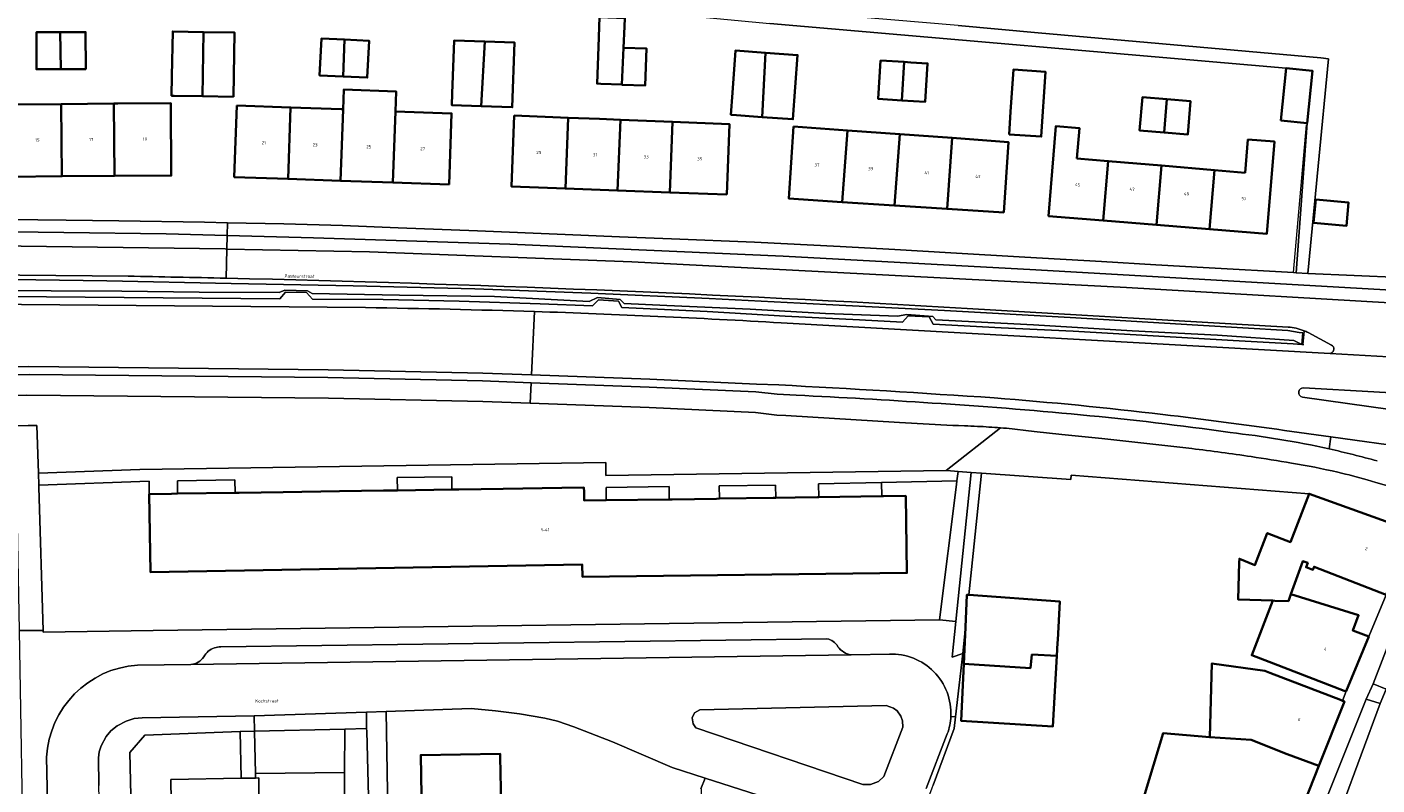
# Model space of a CAD drawing. Header units: metres. Extents: x 197700 to 204338, y 317132 to 325229.
# Tile 1046 of 1056: x 199203 to 199355, y 322000 to 322086. Entities that reach past the tile are written whole.
import ezdxf
from ezdxf.enums import TextEntityAlignment as Align

# ---------------------------------------------------------------- set-up
doc = ezdxf.new("R2010")
doc.units = ezdxf.units.M
for name, color, linetype, lineweight in [('B-WE-GR-BEPLANTING_CULTUUR_HEESTERS-GV', 90, 'Continuous', 18), ('B-WE-GR-GROENVOORZIENING-GV', 80, 'Continuous', 18), ('B-WE-IE-TERREINAFSCHEIDING_KUNSTMATIG_HEKWERK-G', 20, 'IE-TERREINAFSCHEIDING-KUNSTMATIG', 18), ('B-WE-OG-BEBOUWING-GV', 7, 'Continuous', 35), ('B-WE-OG-BEBOUWING-T18', 10, 'Continuous', 18), ('B-WE-OG-TERREIN_CULTUURSCHEIDING-GV', 7, 'Continuous', 18), ('B-WE-OG-TERREIN_ERF-GV', 7, 'Continuous', 18), ('B-WE-OG-TERREIN_ONBEGROEID-GV', 7, 'Continuous', 18), ('B-WE-OG-TOPOGRAFIE-T18', 10, 'Continuous', 18), ('B-WE-VH-VERHARDING_ASFALT-GV', 252, 'Continuous', 18), ('B-WE-VH-VERHARDING_BETONSTRAATSTEEN-GV', 252, 'Continuous', 18), ('B-WE-VH-VERHARDING_HALFVERHARDING_GRIND-GV', 252, 'Continuous', 18), ('B-WE-VH-VERHARDING_OPEN-GV', 252, 'Continuous', 18), ('B-WE-VH-VERHARDING_TEGEL-GV', 252, 'Continuous', 18)]:
    doc.layers.add(name, color=color, linetype=linetype, lineweight=lineweight)
doc.styles.add('NLCS-ISO-M200-T18', font='NLCS-ISO.ttf', dxfattribs={"height": 0.36})
doc.linetypes.add('IE-TERREINAFSCHEIDING-KUNSTMATIG', pattern='A,4,[82,NLCS.SHX,S=0.75,R=90,X=0,Y=0],4,-2', length=10)

msp = doc.modelspace()

# ---------------------------------------------------------------- linework, layer by layer
at = {"layer": 'B-WE-GR-BEPLANTING_CULTUUR_HEESTERS-GV'}
for points in [[(199200.354, 322055.956), (199205.34, 322055.917), (199213.341, 322055.873), (199222.068, 322055.763), (199231.119, 322055.738), (199231.769, 322055.986), (199234.336, 322055.908), (199234.867, 322055.62), (199244.728, 322055.41), (199255.469, 322055.267), (199266.145, 322054.709), (199267.091, 322055.146), (199269.654, 322054.942), (199270.126, 322054.497), (199274.943, 322054.249), (199284.336, 322053.825), (199292.848, 322053.349), (199301.012, 322053.064), (199302.037, 322053.256), (199304.972, 322053.032), (199305.324, 322052.655), (199316.381, 322052.077), (199327.534, 322051.388), (199337.152, 322050.906), (199345.775, 322050.303), (199346.688, 322049.863), (199346.79, 322051.182), (199346.389, 322051.201), (199345.094, 322051.432), (199334.921, 322052.051), (199320.504, 322052.903), (199306.299, 322053.703), (199292.931, 322054.384), (199279.728, 322055.065), (199266.345, 322055.661), (199253.238, 322056.149), (199239.474, 322056.476), (199225.693, 322056.724), (199211.647, 322057.026), (199198.257, 322057.225)], [(199141.667, 322044.326), (199141.652, 322042.979), (199154.662, 322044.35), (199158.788, 322044.778), (199160.447, 322044.95), (199172.897, 322045.821), (199180.152, 322046.163), (199185.967, 322046.343), (199202.857, 322046.465), (199236.639, 322046.114), (199254.113, 322045.731), (199259.585, 322045.534), (199272.952, 322045.053), (199284.998, 322044.499), (199287.417, 322044.248), (199289.556, 322044.12)], [(199259.629, 322046.423), (199254.145, 322046.62), (199236.655, 322047.003), (199202.852, 322047.354), (199185.93, 322047.232), (199172.824, 322046.709), (199158.788, 322045.775), (199158.024, 322045.724), (199142.099, 322044.845)], [(199287.57, 322045.29), (199285.058, 322045.387), (199272.999, 322045.941), (199259.629, 322046.423)], [(199334.257, 322038.095), (199331.869, 322038.383), (199326.782, 322038.955), (199324.084, 322039.247), (199321.826, 322039.477), (199319.568, 322039.695), (199316.443, 322040.032), (199313.32, 322040.39), (199312.975, 322040.418), (199312.631, 322040.444), (199306.487, 322035.615), (199306.487, 322035.607)], [(199349.762, 322038.067), (199349.951, 322039.427), (199344.718, 322040.156)], [(199349.951, 322039.427), (199349.762, 322038.067)], [(199363.155, 322037.587), (199359.194, 322038.139), (199349.951, 322039.427)], [(199306.487, 322035.607), (199306.58, 322035.608), (199307.842, 322035.517), (199309.306, 322035.412), (199310.482, 322035.327), (199320.594, 322034.607), (199320.628, 322035.09), (199347.51, 322033), (199359.053, 322028.855), (199359.643, 322030.435), (199360.1, 322031.658), (199360.448, 322032.798), (199357.468, 322033.603), (199356.74, 322033.81), (199356.008, 322034.004), (199355.042, 322034.283), (199354.081, 322034.58)], [(199241.013, 322006.171), (199241.008, 322006.478), (199238.534, 322006.423), (199238.507, 322001.508), (199238.431, 321987.782), (199236.994, 321987.782), (199237.223, 321964.811)], [(199242.072, 321964.637), (199241.996, 321967.726), (199241.013, 322006.171)]]:
    msp.add_lwpolyline(points, dxfattribs=at)
for points in [[(199311.924, 322043.821, 0.0038867), (199287.57, 322045.29)], [(199289.556, 322044.12, -0.0052813), (199304.897, 322043.239)], [(199304.897, 322043.239, -0.0095396), (199321.663, 322041.903)], [(199330.981, 322041.949, 0.0102836), (199311.924, 322043.821)], [(199321.663, 322041.903, -0.0135913), (199338.584, 322039.903)], [(199344.718, 322040.156, 0.0066349), (199330.981, 322041.949)], [(199338.584, 322039.903, -0.0277485), (199349.762, 322038.067)], [(199340.951, 322037.196, 0.0082284), (199334.257, 322038.095)], [(199345.521, 322036.451, 0.0076689), (199340.951, 322037.196)], [(199349.762, 322038.067, -0.0090701), (199355.183, 322036.708)], [(199350.774, 322035.423, 0.0171111), (199345.521, 322036.451)], [(199354.081, 322034.58, 0.0124376), (199350.774, 322035.423)]]:
    msp.add_lwpolyline(points, format="xyb", dxfattribs=at)
msp.add_lwpolyline([(199308.683, 322017.932), (199308.847, 322021.602), (199309.061, 322021.59), (199309.358, 322024.457), (199310.482, 322035.327), (199309.306, 322035.412), (199307.602, 322018.585), (199307.192, 322014.539), (199308.375, 322014.951)], close=True, dxfattribs=at)
at = {"layer": 'B-WE-GR-GROENVOORZIENING-GV'}
for points in [[(199214.049, 322057.565), (199156.92, 322058.106), (199153.761, 322058.14)], [(199198.257, 322057.225), (199211.647, 322057.026), (199225.693, 322056.724), (199239.474, 322056.476), (199253.238, 322056.149), (199266.345, 322055.661), (199279.728, 322055.065), (199292.931, 322054.384), (199306.299, 322053.703), (199320.504, 322052.903), (199334.921, 322052.051), (199345.094, 322051.432), (199346.389, 322051.201), (199346.79, 322051.182), (199346.688, 322049.863), (199346.813, 322049.853), (199346.946, 322051.404)], [(199200.423, 322055.272), (199231.183, 322055.017), (199231.832, 322055.748), (199234.203, 322055.716), (199234.889, 322054.978), (199242.858, 322054.919), (199251.468, 322054.759), (199260.608, 322054.428), (199266.53, 322054.237), (199267.228, 322054.914), (199269.479, 322054.759), (199269.857, 322054.049), (199279.475, 322053.568), (199288.322, 322053.065), (199296.697, 322052.627), (199301.57, 322052.377), (199302.203, 322053.095), (199304.572, 322052.959), (199305.016, 322052.138), (199312.715, 322051.731), (199320.83, 322051.343), (199338.915, 322050.31), (199345.724, 322049.936), (199346.688, 322049.863), (199345.775, 322050.303), (199337.152, 322050.906), (199327.534, 322051.388), (199316.381, 322052.077), (199305.324, 322052.655), (199304.972, 322053.032), (199302.037, 322053.256), (199301.012, 322053.064), (199292.848, 322053.349), (199284.336, 322053.825), (199274.943, 322054.249), (199270.126, 322054.497), (199269.654, 322054.942), (199267.091, 322055.146), (199266.145, 322054.709), (199255.469, 322055.267), (199244.728, 322055.41), (199234.867, 322055.62), (199234.336, 322055.908), (199231.769, 322055.986), (199231.119, 322055.738), (199222.068, 322055.763), (199213.341, 322055.873), (199205.34, 322055.917), (199200.354, 322055.956)], [(199345.148, 322051.821), (199308.859, 322053.935)]]:
    msp.add_lwpolyline(points, dxfattribs=at)
for points in [[(199225.136, 322057.339, 0.0010837), (199214.049, 322057.565)], [(199308.859, 322053.935, 0.0089107), (199225.136, 322057.339)], [(199346.946, 322051.404, 0.0751679), (199345.148, 322051.821)]]:
    msp.add_lwpolyline(points, format="xyb", dxfattribs=at)
for points in [[(199356.207, 322010.913), (199354.748, 322011.541), (199353.955, 322009.818), (199355.537, 322009.307)], [(199301.606, 322006.647), (199301.558, 322007.369), (199301.384, 322007.892), (199300.956, 322008.468), (199300.534, 322008.77), (199299.716, 322009.074), (199278.659, 322008.611), (199278.064, 322008.247), (199277.797, 322007.705), (199277.891, 322007.017), (199278.218, 322006.55), (199297.063, 322000.16), (199297.964, 322000.151), (199298.834, 322000.495), (199299.437, 322001.053)]]:
    msp.add_lwpolyline(points, close=True, dxfattribs=at)
at = {"layer": 'B-WE-IE-TERREINAFSCHEIDING_KUNSTMATIG_HEKWERK-G'}
for points in [[(199345.737, 322057.977), (199347.23, 322074.642)], [(199200.423, 322055.272), (199231.183, 322055.017), (199231.832, 322055.748), (199234.203, 322055.716), (199234.889, 322054.978), (199242.858, 322054.919), (199251.468, 322054.759), (199260.608, 322054.428), (199266.53, 322054.237), (199267.228, 322054.914), (199269.479, 322054.759), (199269.857, 322054.049), (199279.475, 322053.568), (199288.322, 322053.065), (199296.697, 322052.627), (199301.57, 322052.377), (199302.203, 322053.095), (199304.572, 322052.959), (199305.016, 322052.138), (199312.715, 322051.731), (199320.83, 322051.343), (199338.915, 322050.31), (199345.724, 322049.936), (199346.688, 322049.863)], [(199346.688, 322049.863), (199346.813, 322049.853)], [(199346.813, 322049.853), (199346.911, 322049.846)]]:
    msp.add_lwpolyline(points, dxfattribs=at)
at = {"layer": 'B-WE-OG-BEBOUWING-GV'}
for points in [[(199270.034, 322083.365), (199270.148, 322085.768), (199270.193, 322086.719), (199267.321, 322086.823), (199267.2, 322083.48), (199267.04, 322079.31), (199267.476, 322079.292), (199269.836, 322079.196)], [(199206.374, 322085.12), (199203.69, 322085.11), (199203.7, 322080.94), (199206.441, 322080.95)], [(199206.441, 322080.95), (199209.26, 322080.96), (199209.25, 322085.13), (199206.374, 322085.12)], [(199222.59, 322085.14), (199219.1, 322085.2), (199219.008, 322080.15), (199218.968, 322077.948), (199219.249, 322077.943), (199222.461, 322077.885)], [(199225.953, 322077.822), (199226.08, 322085.08), (199222.59, 322085.14), (199222.461, 322077.885)], [(199238.513, 322084.278), (199235.89, 322084.4), (199235.7, 322080.24), (199238.351, 322080.117)], [(199238.513, 322084.278), (199238.351, 322080.117), (199241.08, 322079.99), (199241.28, 322084.15)], [(199253.939, 322076.767), (199254.351, 322084.062), (199250.905, 322084.186), (199250.684, 322078.186), (199250.634, 322076.886)], [(199254.351, 322084.062), (199253.939, 322076.767), (199257.47, 322076.64), (199257.73, 322083.94)], [(199270.034, 322083.365), (199269.836, 322079.196), (199269.892, 322079.194), (199272.47, 322079.09), (199272.47, 322079.101), (199272.64, 322083.27)], [(199285.71, 322075.532), (199286.072, 322082.799), (199282.69, 322083.04), (199282.347, 322078.259), (199282.17, 322075.79), (199282.323, 322075.779)], [(199285.71, 322075.532), (199289.18, 322075.28), (199289.7, 322082.54), (199286.072, 322082.799)], [(199301.48, 322077.42), (199301.746, 322081.757), (199299.09, 322081.92), (199298.82, 322077.58)], [(199301.746, 322081.757), (199301.48, 322077.42), (199304.14, 322077.26), (199304.399, 322081.59), (199302.52, 322081.71)], [(199313.6, 322073.568), (199317.24, 322073.328), (199317.72, 322080.648), (199314.09, 322080.898), (199313.772, 322076.14)], [(199344.33, 322075.13), (199347.3, 322074.85), (199347.88, 322080.77), (199344.9, 322081.05)], [(199244.271, 322076.183), (199244.353, 322078.417), (199238.427, 322078.634), (199238.346, 322076.403), (199238.051, 322068.343), (199243.978, 322068.138)], [(199206.504, 322077), (199200.574, 322076.951), (199200.641, 322068.803), (199206.571, 322068.843)], [(199212.434, 322077.049), (199206.504, 322077), (199206.571, 322068.843), (199212.501, 322068.882)], [(199212.894, 322077.053), (199212.434, 322077.049), (199212.501, 322068.882), (199218.937, 322068.926), (199218.882, 322077.1)], [(199226.333, 322076.845), (199226.053, 322068.758), (199232.125, 322068.548), (199232.42, 322076.621)], [(199331.448, 322077.545), (199328.67, 322077.78), (199328.354, 322074.027), (199331.13, 322073.78)], [(199331.13, 322073.78), (199333.8, 322073.55), (199334.11, 322077.32), (199331.448, 322077.545)], [(199238.17, 322076.41), (199232.42, 322076.621), (199232.125, 322068.548), (199238.051, 322068.343), (199238.346, 322076.403)], [(199250.323, 322067.919), (199250.601, 322075.957), (199244.271, 322076.183), (199243.978, 322068.138)], [(199257.677, 322075.696), (199257.387, 322067.677), (199263.465, 322067.457), (199263.778, 322075.457)], [(199267.319, 322075.318), (199263.778, 322075.457), (199263.465, 322067.457), (199269.367, 322067.243), (199269.681, 322075.225)], [(199275.584, 322074.994), (199269.681, 322075.225), (199269.367, 322067.243), (199275.271, 322067.029)], [(199281.708, 322066.796), (199281.996, 322074.742), (199275.584, 322074.994), (199275.271, 322067.029)], [(199289.26, 322074.469), (199288.728, 322066.333), (199294.745, 322065.94), (199295.329, 322074.032)], [(199301.25, 322073.605), (199295.329, 322074.032), (199294.745, 322065.94), (199300.668, 322065.553)], [(199321.281, 322070.855), (199321.57, 322074.28), (199318.896, 322074.511), (199318.074, 322064.356), (199324.243, 322063.857), (199324.807, 322070.558)], [(199307.171, 322073.178), (199301.25, 322073.605), (199300.668, 322065.553), (199306.593, 322065.166)], [(199313.018, 322064.746), (199313.539, 322072.719), (199307.171, 322073.178), (199306.593, 322065.166)], [(199340.286, 322069.255), (199336.824, 322069.545), (199336.263, 322062.884), (199342.749, 322062.359), (199343.591, 322072.76), (199340.601, 322073.001)], [(199328.04, 322070.29), (199324.807, 322070.558), (199324.243, 322063.857), (199330.253, 322063.37), (199330.82, 322070.05)], [(199336.824, 322069.545), (199330.82, 322070.05), (199330.253, 322063.37), (199336.263, 322062.884)], [(199348.013, 322063.601), (199351.75, 322063.26), (199351.98, 322065.87), (199348.253, 322066.21)], [(199263.058, 322033.662), (199256.441, 322033.562), (199253.942, 322033.525), (199251.442, 322033.487), (199250.639, 322033.475), (199244.49, 322033.383), (199242.924, 322033.359), (199240.409, 322033.321), (199237.925, 322033.284), (199231.592, 322033.188), (199229.092, 322033.151), (199226.593, 322033.113), (199226.142, 322033.106), (199219.643, 322033.008), (199218.943, 322032.997), (199216.443, 322032.96), (199216.577, 322024.15), (199265.377, 322025), (199265.397, 322023.62), (199302.057, 322024.05), (199301.933, 322032.75), (199299.427, 322032.714), (199299.24, 322032.711), (199292.09, 322032.606), (199291.952, 322032.604), (199289.452, 322032.568), (199287.231, 322032.536), (199286.953, 322032.532), (199280.891, 322032.443), (199280.544, 322032.438), (199278.044, 322032.401), (199275.551, 322032.365), (199275.212, 322032.36), (199268.094, 322032.256), (199268.071, 322032.256), (199265.594, 322032.22), (199265.574, 322033.22), (199265.564, 322033.7)], [(199356.229, 322021.571), (199359.053, 322028.855), (199347.51, 322033), (199345.4, 322027.54), (199342.78, 322028.55), (199341.38, 322024.94), (199339.63, 322025.65), (199339.617, 322025.217), (199339.499, 322021.04), (199343.399, 322020.93), (199343.656, 322020.923), (199345.18, 322020.88), (199345.46, 322021.652), (199346.82, 322025.4), (199347.36, 322025.19), (199347.17, 322024.7), (199347.94, 322024.41), (199348.07, 322024.75)], [(199309.061, 322021.59), (199308.847, 322021.602), (199308.683, 322017.932), (199308.645, 322017.074), (199308.498, 322013.799), (199316.012, 322013.314), (199316.195, 322014.837), (199319.009, 322014.676), (199319.092, 322016.155), (199319.112, 322016.517), (199319.347, 322020.812)], [(199343.656, 322020.923), (199343.399, 322020.93), (199341.03, 322014.76), (199343.49, 322013.82), (199351.47, 322010.76), (199351.696, 322010.688), (199354.259, 322016.862), (199352.441, 322017.558), (199353.102, 322019.284), (199345.46, 322021.652), (199345.18, 322020.88)], [(199319.009, 322014.676), (199316.195, 322014.837), (199316.012, 322013.314), (199308.498, 322013.799), (199308.209, 322007.348), (199318.563, 322006.727)], [(199351.299, 322009.625), (199351.07, 322009.71), (199343.09, 322012.77), (199342.49, 322013), (199336.529, 322013.844), (199336.284, 322005.508), (199340.945, 322005.2), (199345.035, 322003.579), (199348.608, 322002.275), (199351.493, 322009.552)], [(199337.485, 321988.459), (199339.079, 321993.12), (199343.992, 321991.298), (199344.223, 321991.212), (199348.608, 322002.275), (199345.035, 322003.579), (199340.945, 322005.2), (199336.284, 322005.508), (199331.01, 322005.954), (199328.33, 321997.106), (199329.987, 321996.492), (199328.235, 321992.044), (199333.658, 321989.893)], [(199256.157, 322000), (199256.139, 322001.127), (199256.1, 322003.627), (199247.12, 322003.483), (199247.72, 321966.994), (199256.69, 321967.137), (199256.649, 321969.637), (199256.543, 321976.17), (199256.503, 321978.67), (199256.462, 321981.17), (199256.354, 321987.879), (199256.313, 321990.378), (199256.272, 321992.894)]]:
    msp.add_lwpolyline(points, close=True, dxfattribs=at)
at = {"layer": 'B-WE-OG-TERREIN_CULTUURSCHEIDING-GV'}
for points in [[(199214.453, 321995.697), (199218.973, 321995.818), (199218.887, 322000.728), (199226.848, 322000.868), (199226.701, 322006.148), (199215.938, 322005.746), (199214.237, 322003.774)], [(199228.334, 322006.196), (199228.432, 322001.398), (199238.507, 322001.508), (199238.534, 322006.423)]]:
    msp.add_lwpolyline(points, close=True, dxfattribs=at)
msp.add_lwpolyline([(199238.431, 321987.782), (199238.507, 322001.508), (199228.432, 322001.398), (199228.442, 322000.896), (199228.81, 322000.902), (199228.844, 321998.963)], dxfattribs=at)
at = {"layer": 'B-WE-OG-TERREIN_ERF-GV'}
for points in [[(199200.657, 322063.982), (199207.045, 322063.905), (199212.994, 322063.834), (199222.679, 322063.663), (199225.303, 322063.607), (199231.639, 322063.472), (199238.273, 322063.288), (199244.556, 322063.035), (199253.544, 322062.674), (199263.443, 322062.276), (199269.599, 322062.028), (199275.449, 322061.792), (199275.45, 322061.792), (199284.827, 322061.396), (199294.519, 322060.936), (199300.704, 322060.566), (199300.705, 322060.566), (199307.02, 322060.215), (199315.368, 322059.726), (199324.053, 322059.217), (199330.18, 322058.858), (199336.231, 322058.515), (199345.737, 322057.977), (199346.058, 322057.956), (199347.3, 322074.85), (199344.33, 322075.13), (199344.9, 322081.05), (199286.562, 322086.089)], [(199307.851, 322085.875), (199316.909, 322085.043), (199348.846, 322082.206), (199349.701, 322082.13), (199347.352, 322057.87), (199357.832, 322057.414)], [(199308.563, 322040.676), (199307.899, 322040.699), (199307.235, 322040.718), (199301.215, 322041.058), (199288.381, 322041.816), (199287.344, 322041.873), (199284.968, 322042.181), (199272.948, 322042.735), (199259.472, 322043.219), (199254.141, 322043.41), (199236.698, 322043.793), (199202.623, 322044.141)], [(199201.325, 322040.685), (199202.75, 322040.704), (199203.751, 322040.718), (199203.943, 322035.329), (199215.367, 322035.734), (199268.022, 322036.527), (199268.053, 322035.046), (199306.487, 322035.607), (199306.487, 322035.615), (199312.631, 322040.444)], [(199339.617, 322025.217), (199339.63, 322025.65), (199341.38, 322024.94), (199342.78, 322028.55), (199345.4, 322027.54), (199347.51, 322033), (199320.628, 322035.09), (199320.594, 322034.607), (199310.482, 322035.327), (199309.358, 322024.457), (199309.061, 322021.59), (199319.347, 322020.812), (199319.112, 322016.517), (199319.092, 322016.155), (199319.009, 322014.676), (199318.563, 322006.727), (199308.209, 322007.348), (199308.498, 322013.799), (199308.645, 322017.074), (199308.683, 322017.932), (199308.375, 322014.951), (199307.547, 322007.82), (199307.391, 322006.479), (199305.026, 322000.09)], [(199328.33, 321997.106), (199331.01, 322005.954), (199336.284, 322005.508), (199336.529, 322013.844), (199342.49, 322013), (199343.09, 322012.77), (199351.07, 322009.71), (199351.299, 322009.625), (199351.696, 322010.688), (199351.47, 322010.76), (199343.49, 322013.82), (199341.03, 322014.76), (199343.399, 322020.93), (199339.499, 322021.04), (199339.617, 322025.217)], [(199278.788, 321999.671), (199279.258, 322000.896), (199275.532, 322002.089), (199268.776, 322004.995), (199264.438, 322006.67), (199262.562, 322007.3), (199261.154, 322007.651), (199258.294, 322008.146), (199255.559, 322008.497), (199252.814, 322008.745), (199243.209, 322008.417), (199243.887, 321967.658)]]:
    msp.add_lwpolyline(points, dxfattribs=at)
for points in [[(199270.148, 322085.768), (199270.034, 322083.365), (199272.64, 322083.27), (199272.47, 322079.101), (199272.47, 322079.09), (199269.892, 322079.194), (199269.836, 322079.196), (199267.476, 322079.292), (199267.04, 322079.31), (199267.2, 322083.48), (199267.321, 322086.823), (199270.193, 322086.719)], [(199206.374, 322085.12), (199209.25, 322085.13), (199209.26, 322080.96), (199206.441, 322080.95), (199203.7, 322080.94), (199203.69, 322085.11)], [(199219.1, 322085.2), (199222.59, 322085.14), (199226.08, 322085.08), (199225.953, 322077.822), (199222.461, 322077.885), (199219.249, 322077.943), (199218.968, 322077.948), (199219.008, 322080.15)], [(199238.351, 322080.117), (199235.7, 322080.24), (199235.89, 322084.4), (199238.513, 322084.278), (199241.28, 322084.15), (199241.08, 322079.99)], [(199254.351, 322084.062), (199257.73, 322083.94), (199257.47, 322076.64), (199253.939, 322076.767), (199250.634, 322076.886), (199250.684, 322078.186), (199250.905, 322084.186)], [(199286.072, 322082.799), (199289.7, 322082.54), (199289.18, 322075.28), (199285.71, 322075.532), (199282.323, 322075.779), (199282.17, 322075.79), (199282.347, 322078.259), (199282.69, 322083.04)], [(199301.48, 322077.42), (199298.82, 322077.58), (199299.09, 322081.92), (199301.746, 322081.757), (199302.52, 322081.71), (199304.399, 322081.59), (199304.14, 322077.26)], [(199313.772, 322076.14), (199314.09, 322080.898), (199317.72, 322080.648), (199317.24, 322073.328), (199313.6, 322073.568)], [(199232.42, 322076.621), (199238.17, 322076.41), (199238.346, 322076.403), (199238.427, 322078.634), (199244.353, 322078.417), (199244.271, 322076.183), (199250.601, 322075.957), (199250.323, 322067.919), (199243.978, 322068.138), (199238.051, 322068.343), (199232.125, 322068.548), (199226.053, 322068.758), (199226.333, 322076.845)], [(199200.574, 322076.951), (199206.504, 322077), (199212.434, 322077.049), (199212.894, 322077.053), (199218.882, 322077.1), (199218.937, 322068.926), (199212.501, 322068.882), (199206.571, 322068.843), (199200.641, 322068.803), (199194.59, 322068.762), (199194.535, 322076.902)], [(199333.8, 322073.55), (199331.13, 322073.78), (199328.354, 322074.027), (199328.67, 322077.78), (199331.448, 322077.545), (199334.11, 322077.32)], [(199269.681, 322075.225), (199275.584, 322074.994), (199281.996, 322074.742), (199281.708, 322066.796), (199275.271, 322067.029), (199269.367, 322067.243), (199263.465, 322067.457), (199257.387, 322067.677), (199257.677, 322075.696), (199263.778, 322075.457), (199267.319, 322075.318)], [(199295.329, 322074.032), (199301.25, 322073.605), (199307.171, 322073.178), (199313.539, 322072.719), (199313.018, 322064.746), (199306.593, 322065.166), (199300.668, 322065.553), (199294.745, 322065.94), (199288.728, 322066.333), (199289.26, 322074.469)], [(199324.807, 322070.558), (199328.04, 322070.29), (199330.82, 322070.05), (199336.824, 322069.545), (199340.286, 322069.255), (199340.601, 322073.001), (199343.591, 322072.76), (199342.749, 322062.359), (199336.263, 322062.884), (199330.253, 322063.37), (199324.243, 322063.857), (199318.074, 322064.356), (199318.896, 322074.511), (199321.57, 322074.28), (199321.281, 322070.855)], [(199351.75, 322063.26), (199348.013, 322063.601), (199348.253, 322066.21), (199351.98, 322065.87)], [(199302.057, 322024.05), (199265.397, 322023.62), (199265.377, 322025), (199216.577, 322024.15), (199216.443, 322032.96), (199216.421, 322034.41), (199203.955, 322033.969), (199203.957, 322033.745), (199204.455, 322017.537), (199204.46, 322017.36), (199216.874, 322017.544), (199305.747, 322018.777), (199307.658, 322034.046), (199307.71, 322034.461), (199299.206, 322034.281), (199299.24, 322032.711), (199299.427, 322032.714), (199301.933, 322032.75)], [(199226.142, 322033.106), (199226.12, 322034.556), (199219.621, 322034.458), (199219.643, 322033.008)], [(199250.639, 322033.475), (199250.617, 322034.925), (199244.468, 322034.832), (199244.49, 322033.383)], [(199287.231, 322032.536), (199287.2, 322033.985), (199280.86, 322033.893), (199280.891, 322032.443), (199286.953, 322032.532)], [(199299.206, 322034.281), (199292.058, 322034.13), (199292.09, 322032.606), (199299.24, 322032.711)], [(199275.212, 322032.36), (199275.181, 322033.81), (199268.073, 322033.706), (199268.094, 322032.256)], [(199356.229, 322021.571), (199348.07, 322024.75), (199347.94, 322024.41), (199347.17, 322024.7), (199347.36, 322025.19), (199346.82, 322025.4), (199345.46, 322021.652), (199353.102, 322019.284), (199352.441, 322017.558), (199354.259, 322016.862)], [(199256.139, 322001.127), (199256.157, 322000), (199256.272, 321992.894), (199256.313, 321990.378), (199256.354, 321987.879), (199256.462, 321981.17), (199256.503, 321978.67), (199256.543, 321976.17), (199256.649, 321969.637), (199256.69, 321967.137), (199247.72, 321966.994), (199247.12, 322003.483), (199256.1, 322003.627)]]:
    msp.add_lwpolyline(points, close=True, dxfattribs=at)
for points in [[(199310.022, 322040.611, 0.0034507), (199308.563, 322040.676)], [(199312.631, 322040.444, 0.0057992), (199310.022, 322040.611)]]:
    msp.add_lwpolyline(points, format="xyb", dxfattribs=at)
at = {"layer": 'B-WE-OG-TERREIN_ONBEGROEID-GV'}
msp.add_lwpolyline([(199219.128, 321987.053), (199219.143, 321986.169), (199229.066, 321986.343), (199228.844, 321998.963), (199228.81, 322000.902), (199228.442, 322000.896), (199226.848, 322000.868), (199218.887, 322000.728), (199218.973, 321995.818), (199219, 321994.325)], close=True, dxfattribs=at)
at = {"layer": 'B-WE-VH-VERHARDING_ASFALT-GV'}
for points in [[(199348.846, 322082.206), (199316.909, 322085.043), (199307.851, 322085.875), (199288.602, 322087.484), (199288.545, 322087.013), (199267.388, 322089.594), (199267.388, 322088.888), (199270.263, 322088.888), (199270.237, 322087.635), (199286.562, 322086.089), (199344.9, 322081.05), (199347.88, 322080.77), (199347.3, 322074.85), (199346.058, 322057.956), (199347.352, 322057.87), (199349.701, 322082.13)], [(199301.606, 322006.647), (199299.437, 322001.053), (199298.834, 322000.495), (199297.964, 322000.151), (199297.063, 322000.16), (199278.218, 322006.55), (199277.891, 322007.017), (199277.797, 322007.705), (199278.064, 322008.247), (199278.659, 322008.611), (199299.716, 322009.074), (199300.534, 322008.77), (199300.956, 322008.468), (199301.384, 322007.892), (199301.558, 322007.369)]]:
    msp.add_lwpolyline(points, close=True, dxfattribs=at)
for points in [[(199240.886, 322054.012), (199158.788, 322054.76), (199158.788, 322045.775)], [(199158.788, 322045.775), (199172.824, 322046.709), (199185.93, 322047.232), (199202.852, 322047.354), (199236.655, 322047.003), (199254.145, 322046.62), (199259.629, 322046.423), (199259.978, 322053.573)], [(199259.978, 322053.573), (199259.629, 322046.423), (199272.999, 322045.941), (199285.058, 322045.387), (199287.57, 322045.29)], [(199346.88, 322044.967), (199354.841, 322044.514), (199359.435, 322044.256), (199359.593, 322048.273), (199357.813, 322048.375), (199349.892, 322048.829), (199287.863, 322052.295)], [(199349.951, 322039.427), (199359.194, 322038.139), (199359.352, 322042.146), (199346.755, 322043.903)], [(199344.718, 322040.156), (199349.951, 322039.427)], [(199300.075, 322014.883), (199295.766, 322014.82), (199221.125, 322013.724), (199215.1, 322013.636)], [(199211.664, 321962.301), (199211.662, 321962.365), (199211.61, 321964.396), (199211.606, 321964.564), (199211.586, 321965.327), (199211.583, 321965.467), (199211.535, 321967.338), (199211.349, 321976.449), (199210.739, 322000.067), (199210.724, 322003.171), (199210.789, 322003.859), (199211.003, 322004.518), (199211.578, 322005.574), (199212.104, 322006.223), (199212.824, 322006.799), (199213.826, 322007.325), (199214.724, 322007.604), (199215.659, 322007.712), (199228.296, 322007.908), (199240.979, 322008.341)], [(199240.979, 322008.341), (199243.209, 322008.417), (199252.814, 322008.745), (199255.559, 322008.497), (199258.294, 322008.146), (199261.154, 322007.651), (199262.562, 322007.3), (199264.438, 322006.67), (199268.776, 322004.995), (199275.532, 322002.089), (199279.258, 322000.896), (199295.011, 321995.85)], [(199304.245, 321999.699), (199306.622, 322005.878)], [(199204.849, 322003.248), (199205.116, 321989.572), (199205.374, 321977.72), (199205.559, 321967.226), (199205.551, 321966.201), (199205.584, 321964.409), (199205.625, 321962.239)]]:
    msp.add_lwpolyline(points, dxfattribs=at)
for points in [[(199259.978, 322053.573, 0.0045569), (199240.886, 322054.012)], [(199287.863, 322052.295, 0.0067426), (199259.978, 322053.573)], [(199287.57, 322045.29, -0.0038867), (199311.924, 322043.821)], [(199346.755, 322043.903, -0.8878329), (199346.88, 322044.967)], [(199311.924, 322043.821, -0.0102836), (199330.981, 322041.949)], [(199330.981, 322041.949, -0.0066349), (199344.718, 322040.156)], [(199307.03, 322007.857, 0.4415299), (199300.075, 322014.883)], [(199215.1, 322013.636, 0.3808786), (199204.849, 322003.248)], [(199306.622, 322005.878, 0.0758034), (199307.03, 322007.857)]]:
    msp.add_lwpolyline(points, format="xyb", dxfattribs=at)
at = {"layer": 'B-WE-VH-VERHARDING_BETONSTRAATSTEEN-GV'}
for points in [[(199225.224, 322060.634), (199225.264, 322062.161), (199218.362, 322062.34), (199183.609, 322062.819), (199158.1, 322063.226), (199154.261, 322063.254), (199152.51, 322061.945)], [(199358.471, 322055.918), (199357.472, 322055.968), (199316.648, 322058.287), (199288.089, 322059.827), (199257.187, 322061.191), (199234.994, 322061.909), (199225.264, 322062.161), (199225.224, 322060.634), (199241.322, 322060.315), (199270.96, 322059.172), (199326.885, 322056.274), (199360.518, 322054.319)], [(199175.971, 322061.309), (199225.025, 322060.638), (199225.224, 322060.634)], [(199225.136, 322057.339), (199225.224, 322060.634), (199225.025, 322060.638), (199175.971, 322061.309)], [(199360.515, 322052.186), (199360.518, 322054.319), (199326.885, 322056.274), (199270.96, 322059.172), (199241.322, 322060.315), (199225.224, 322060.634), (199225.136, 322057.339)], [(199153.761, 322058.14), (199156.92, 322058.106), (199214.049, 322057.565)], [(199308.859, 322053.935), (199345.148, 322051.821)], [(199347.402, 322051.201), (199350.053, 322049.796)], [(199350.002, 322048.874), (199349.892, 322048.829), (199357.813, 322048.375), (199357.521, 322048.446)], [(199365.212, 322043.932), (199359.435, 322044.256), (199354.841, 322044.514), (199346.88, 322044.967)], [(199346.755, 322043.903), (199359.352, 322042.146), (199364.546, 322041.421), (199364.66, 322041.415)], [(199349.441, 321998.523), (199353.955, 322009.818), (199354.748, 322011.541), (199356.979, 322017.297), (199361.541, 322029.068), (199362.168, 322030.684), (199368.893, 322029.011), (199369.167, 322029.607)], [(199359.053, 322028.855), (199356.229, 322021.571), (199354.259, 322016.862), (199351.696, 322010.688), (199351.299, 322009.625), (199351.493, 322009.552), (199348.608, 322002.275), (199344.223, 321991.212)], [(199356.766, 322000), (199362.017, 322013.481), (199362.683, 322014.375), (199363.539, 322015.092), (199363.907, 322015.255), (199365.115, 322015.513), (199366.464, 322015.557), (199366.726, 322015.502), (199368.031, 322018.599), (199370.986, 322025.614), (199367.858, 322026.758), (199361.541, 322029.068), (199356.979, 322017.297), (199358.52, 322016.7), (199356.207, 322010.913), (199355.537, 322009.307), (199351.246, 321997.717)]]:
    msp.add_lwpolyline(points, dxfattribs=at)
for points in [[(199214.049, 322057.565, -0.0010837), (199225.136, 322057.339)], [(199225.136, 322057.339, -0.0089107), (199308.859, 322053.935)], [(199345.148, 322051.821, -0.0751679), (199346.946, 322051.404)], [(199346.946, 322051.404, -0.0197315), (199347.402, 322051.201)], [(199350.312, 322049.309, -0.2887939), (199350.002, 322048.874)], [(199350.053, 322049.796, -0.2895382), (199350.312, 322049.309)], [(199346.88, 322044.967, 0.8878329), (199346.755, 322043.903)]]:
    msp.add_lwpolyline(points, format="xyb", dxfattribs=at)
for points in [[(199354.748, 322011.541), (199356.207, 322010.913), (199358.52, 322016.7), (199356.979, 322017.297)], [(199351.246, 321997.717), (199355.537, 322009.307), (199353.955, 322009.818), (199349.441, 321998.523)]]:
    msp.add_lwpolyline(points, close=True, dxfattribs=at)
at = {"layer": 'B-WE-VH-VERHARDING_HALFVERHARDING_GRIND-GV'}
for points in [[(199278.54, 321988.63), (199277.34, 321985.42), (199279.922, 321984.421), (199282.504, 321983.422), (199285.086, 321982.423), (199287.628, 321981.44), (199290.25, 321980.426), (199292.831, 321979.427), (199295.413, 321978.428), (199297.995, 321977.429), (199300.577, 321976.43), (199303.159, 321975.431), (199305.98, 321974.34), (199306.065, 321974.355), (199307.027, 321977.461), (199310.691, 321986.948), (199301.012, 321990.358), (199303.976, 321997.249), (199304.92, 321999.803), (199305.026, 322000.09), (199307.391, 322006.479), (199307.547, 322007.82), (199307.03, 322007.857)], [(199306.622, 322005.878), (199304.245, 321999.699)], [(199295.011, 321995.85), (199279.258, 322000.896), (199278.788, 321999.671), (199278.82, 321999.67), (199278.75, 321996.91), (199278.68, 321994.15), (199278.61, 321991.39), (199278.54, 321988.63)]]:
    msp.add_lwpolyline(points, dxfattribs=at)
msp.add_lwpolyline([(199307.03, 322007.857, -0.0758034), (199306.622, 322005.878)], format="xyb", dxfattribs=at)
at = {"layer": 'B-WE-VH-VERHARDING_OPEN-GV'}
for points in [[(199346.946, 322051.404), (199346.813, 322049.853), (199346.688, 322049.863), (199345.724, 322049.936), (199338.915, 322050.31), (199320.83, 322051.343), (199312.715, 322051.731), (199305.016, 322052.138), (199304.572, 322052.959), (199302.203, 322053.095), (199301.57, 322052.377), (199296.697, 322052.627), (199288.322, 322053.065), (199279.475, 322053.568), (199269.857, 322054.049), (199269.479, 322054.759), (199267.228, 322054.914), (199266.53, 322054.237), (199260.608, 322054.428), (199251.468, 322054.759), (199242.858, 322054.919), (199234.889, 322054.978), (199234.203, 322055.716), (199231.832, 322055.748), (199231.183, 322055.017), (199200.423, 322055.272)], [(199153.646, 322054.807), (199158.788, 322054.76), (199240.886, 322054.012)], [(199287.863, 322052.295), (199349.892, 322048.829)], [(199350.053, 322049.796), (199347.402, 322051.201)], [(199349.892, 322048.829), (199350.002, 322048.874)]]:
    msp.add_lwpolyline(points, dxfattribs=at)
for points in [[(199240.886, 322054.012, -0.0045569), (199259.978, 322053.573)], [(199259.978, 322053.573, -0.0067426), (199287.863, 322052.295)], [(199347.402, 322051.201, 0.0197315), (199346.946, 322051.404)], [(199350.002, 322048.874, 0.2887939), (199350.312, 322049.309)], [(199350.312, 322049.309, 0.2895382), (199350.053, 322049.796)]]:
    msp.add_lwpolyline(points, format="xyb", dxfattribs=at)
msp.add_lwpolyline([(199280.891, 322032.443), (199280.86, 322033.893), (199287.2, 322033.985), (199287.231, 322032.536), (199289.452, 322032.568), (199291.952, 322032.604), (199292.09, 322032.606), (199292.058, 322034.13), (199299.206, 322034.281), (199307.71, 322034.461), (199307.842, 322035.517), (199306.58, 322035.608), (199306.487, 322035.607), (199268.053, 322035.046), (199268.022, 322036.527), (199215.367, 322035.734), (199203.943, 322035.329), (199203.955, 322033.969), (199216.421, 322034.41), (199216.443, 322032.96), (199218.943, 322032.997), (199219.643, 322033.008), (199219.621, 322034.458), (199226.12, 322034.556), (199226.142, 322033.106), (199226.593, 322033.113), (199229.092, 322033.151), (199231.592, 322033.188), (199237.925, 322033.284), (199240.409, 322033.321), (199242.924, 322033.359), (199244.49, 322033.383), (199244.468, 322034.832), (199250.617, 322034.925), (199250.639, 322033.475), (199251.442, 322033.487), (199253.942, 322033.525), (199256.441, 322033.562), (199263.058, 322033.662), (199265.564, 322033.7), (199265.574, 322033.22), (199265.594, 322032.22), (199268.071, 322032.256), (199268.094, 322032.256), (199268.073, 322033.706), (199275.181, 322033.81), (199275.212, 322032.36), (199275.551, 322032.365), (199278.044, 322032.401), (199280.544, 322032.438)], close=True, dxfattribs=at)
at = {"layer": 'B-WE-VH-VERHARDING_TEGEL-GV'}
for points in [[(199152.51, 322061.945), (199154.261, 322063.254), (199158.1, 322063.226), (199183.609, 322062.819), (199218.362, 322062.34), (199225.264, 322062.161), (199225.303, 322063.607), (199222.679, 322063.663), (199212.994, 322063.834), (199207.045, 322063.905), (199200.657, 322063.982), (199191.056, 322064.097), (199181.498, 322064.211), (199175.633, 322064.281), (199169.377, 322064.362), (199159.487, 322064.469), (199158.135, 322064.484)], [(199347.352, 322057.87), (199346.058, 322057.956), (199345.737, 322057.977), (199336.231, 322058.515), (199330.18, 322058.858), (199324.053, 322059.217), (199315.368, 322059.726), (199307.02, 322060.215), (199300.705, 322060.566), (199300.704, 322060.566), (199294.519, 322060.936), (199284.827, 322061.396), (199275.45, 322061.792), (199275.449, 322061.792), (199269.599, 322062.028), (199263.443, 322062.276), (199253.544, 322062.674), (199244.556, 322063.035), (199238.273, 322063.288), (199231.639, 322063.472), (199225.303, 322063.607), (199225.264, 322062.161), (199234.994, 322061.909), (199257.187, 322061.191), (199288.089, 322059.827), (199316.648, 322058.287), (199357.472, 322055.968)], [(199378.327, 322055.819), (199378.537, 322056.534), (199374.384, 322056.533), (199372.391, 322057.385), (199370.593, 322058.093), (199366.21, 322055.523), (199363.785, 322055.631), (199363.696, 322055.328), (199361.689, 322055.509), (199361.758, 322056.614), (199357.832, 322057.414), (199347.352, 322057.87)], [(199289.556, 322044.12), (199287.417, 322044.248), (199284.998, 322044.499), (199272.952, 322045.053), (199259.585, 322045.534), (199259.472, 322043.219), (199272.948, 322042.735), (199284.968, 322042.181), (199287.344, 322041.873), (199288.381, 322041.816), (199301.215, 322041.058), (199307.235, 322040.718), (199307.899, 322040.699), (199308.563, 322040.676)], [(199312.631, 322040.444), (199312.975, 322040.418), (199313.32, 322040.39), (199316.443, 322040.032), (199319.568, 322039.695), (199321.826, 322039.477), (199324.084, 322039.247), (199326.782, 322038.955), (199331.869, 322038.383), (199334.257, 322038.095)], [(199354.081, 322034.58), (199355.042, 322034.283), (199356.008, 322034.004), (199356.74, 322033.81), (199357.468, 322033.603), (199360.448, 322032.798), (199361.114, 322034.923), (199361.142, 322035.039)], [(199307.03, 322007.857), (199307.547, 322007.82), (199308.375, 322014.951), (199307.192, 322014.539), (199307.602, 322018.585), (199305.747, 322018.777), (199216.874, 322017.544), (199204.46, 322017.36), (199204.455, 322017.537), (199201.731, 322017.537), (199202.244, 321988.637), (199202.272, 321987.052), (199202.99, 321968.229), (199203.003, 321964.361), (199205.584, 321964.409), (199205.551, 321966.201), (199205.559, 321967.226), (199205.374, 321977.72), (199205.116, 321989.572), (199204.849, 322003.248)], [(199224.533, 322015.712), (199293.027, 322016.625)], [(199293.027, 322016.625), (199224.533, 322015.712)], [(199221.125, 322013.724), (199295.766, 322014.82)], [(199295.766, 322014.82), (199300.075, 322014.883)], [(199215.1, 322013.636), (199221.125, 322013.724)], [(199211.583, 321965.467), (199211.586, 321965.327), (199211.606, 321964.564), (199215.21, 321964.657), (199214.971, 321976.517), (199214.551, 321994.206), (199214.453, 321995.697), (199214.237, 322003.774), (199215.938, 322005.746), (199226.701, 322006.148), (199228.334, 322006.196), (199228.296, 322007.908), (199215.659, 322007.712), (199214.724, 322007.604), (199213.826, 322007.325), (199212.824, 322006.799), (199212.104, 322006.223), (199211.578, 322005.574), (199211.003, 322004.518), (199210.789, 322003.859), (199210.724, 322003.171), (199210.739, 322000.067)]]:
    msp.add_lwpolyline(points, dxfattribs=at)
for points in [[(199259.472, 322043.219), (199259.585, 322045.534), (199254.113, 322045.731), (199236.639, 322046.114), (199202.857, 322046.465), (199185.967, 322046.343), (199180.152, 322046.163), (199172.897, 322045.821), (199160.447, 322044.95), (199158.788, 322044.778), (199158.788, 322042.548), (199159.953, 322042.689), (199173.133, 322043.501), (199186.132, 322044.022), (199200.741, 322044.127), (199202.623, 322044.141), (199236.698, 322043.793), (199254.141, 322043.41)], [(199203.955, 322033.969), (199203.943, 322035.329), (199203.751, 322040.718), (199202.75, 322040.704), (199201.325, 322040.685), (199201.341, 322039.52), (199201.731, 322017.537), (199204.455, 322017.537), (199203.957, 322033.745)], [(199307.658, 322034.046), (199305.747, 322018.777), (199307.602, 322018.585), (199309.306, 322035.412), (199307.842, 322035.517), (199307.71, 322034.461)], [(199240.979, 322008.341), (199228.296, 322007.908), (199228.334, 322006.196), (199238.534, 322006.423), (199241.008, 322006.478)], [(199243.209, 322008.417), (199240.979, 322008.341), (199241.008, 322006.478), (199241.013, 322006.171), (199241.996, 321967.726), (199242.072, 321964.637), (199243.97, 321964.478), (199243.887, 321967.658)], [(199226.848, 322000.868), (199228.442, 322000.896), (199228.432, 322001.398), (199228.334, 322006.196), (199226.701, 322006.148)]]:
    msp.add_lwpolyline(points, close=True, dxfattribs=at)
for points in [[(199304.897, 322043.239, 0.0052813), (199289.556, 322044.12)], [(199321.663, 322041.903, 0.0095396), (199304.897, 322043.239)], [(199338.584, 322039.903, 0.0135913), (199321.663, 322041.903)], [(199308.563, 322040.676, -0.0034507), (199310.022, 322040.611)], [(199310.022, 322040.611, -0.0057992), (199312.631, 322040.444)], [(199349.762, 322038.067, 0.0277485), (199338.584, 322039.903)], [(199334.257, 322038.095, -0.0082284), (199340.951, 322037.196)], [(199340.951, 322037.196, -0.0076689), (199345.521, 322036.451)], [(199355.183, 322036.708, 0.0090701), (199349.762, 322038.067)], [(199345.521, 322036.451, -0.0171111), (199350.774, 322035.423)], [(199350.774, 322035.423, -0.0124376), (199354.081, 322034.58)], [(199223.822, 322015.588, -0.07312), (199224.533, 322015.712)], [(199224.533, 322015.712, 0.07312), (199223.822, 322015.588)], [(199293.027, 322016.625, -0.2099983), (199294.272, 322015.725)], [(199294.272, 322015.725, 0.2099983), (199293.027, 322016.625)], [(199294.272, 322015.725, 0.2082585), (199295.766, 322014.82)], [(199295.766, 322014.82, -0.2082585), (199294.272, 322015.725)], [(199221.125, 322013.724, 0.2360055), (199222.611, 322014.593)], [(199222.611, 322014.593, -0.2360055), (199221.125, 322013.724)], [(199222.611, 322014.593, -0.2008562), (199223.822, 322015.588)], [(199223.822, 322015.588, 0.2008562), (199222.611, 322014.593)], [(199300.075, 322014.883, -0.4415299), (199307.03, 322007.857)], [(199204.849, 322003.248, -0.3808786), (199215.1, 322013.636)]]:
    msp.add_lwpolyline(points, format="xyb", dxfattribs=at)

# ---------------------------------------------------------------- texts
at = {"layer": 'B-WE-OG-BEBOUWING-T18', "style": 'NLCS-ISO-M200-T18'}
for s, rotation, p in [('15', 0.4, (199203.798, 322072.947)), ('17', 0.4, (199209.878, 322072.997)), ('19', 0.4, (199215.958, 322073.047)), ('21', 357.9, (199229.386, 322072.625)), ('23', 357.9, (199235.182, 322072.413)), ('25', 357.9, (199241.26, 322072.19)), ('27', 357.9, (199247.337, 322071.968)), ('29', 357.8, (199260.466, 322071.536)), ('31', 357.8, (199266.826, 322071.284)), ('33', 357.8, (199272.597, 322071.055)), ('35', 357.8, (199278.649, 322070.815)), ('37', 355.9, (199291.896, 322070.137)), ('39', 355.9, (199297.966, 322069.699)), ('41', 355.9, (199304.291, 322069.243)), ('43', 355.9, (199310.081, 322068.826)), ('45', 355.2, (199321.356, 322067.903)), ('47', 355.2, (199327.513, 322067.383)), ('49', 355.2, (199333.671, 322066.863)), ('51', 355.2, (199340.108, 322066.32)), ('1-41', 1, (199261.19, 322028.928)), ('2', 338.9, (199353.966, 322026.8)), ('4', 337.5, (199349.341, 322015.448)), ('6', 338.4, (199346.385, 322007.522))]:
    msp.add_text(s, height=0.36, rotation=rotation, dxfattribs=at).set_placement(p, align=Align.MIDDLE)
at = {"layer": 'B-WE-OG-TOPOGRAFIE-T18', "style": 'NLCS-ISO-M200-T18'}
for s, rotation, p in [('Pasteurstraat', 359.1, (199233.417, 322057.568)), ('Kochstraat', 0.9, (199229.736, 322009.608))]:
    msp.add_text(s, height=0.36, rotation=rotation, dxfattribs=at).set_placement(p, align=Align.MIDDLE)

doc.saveas('drawing.dxf')
